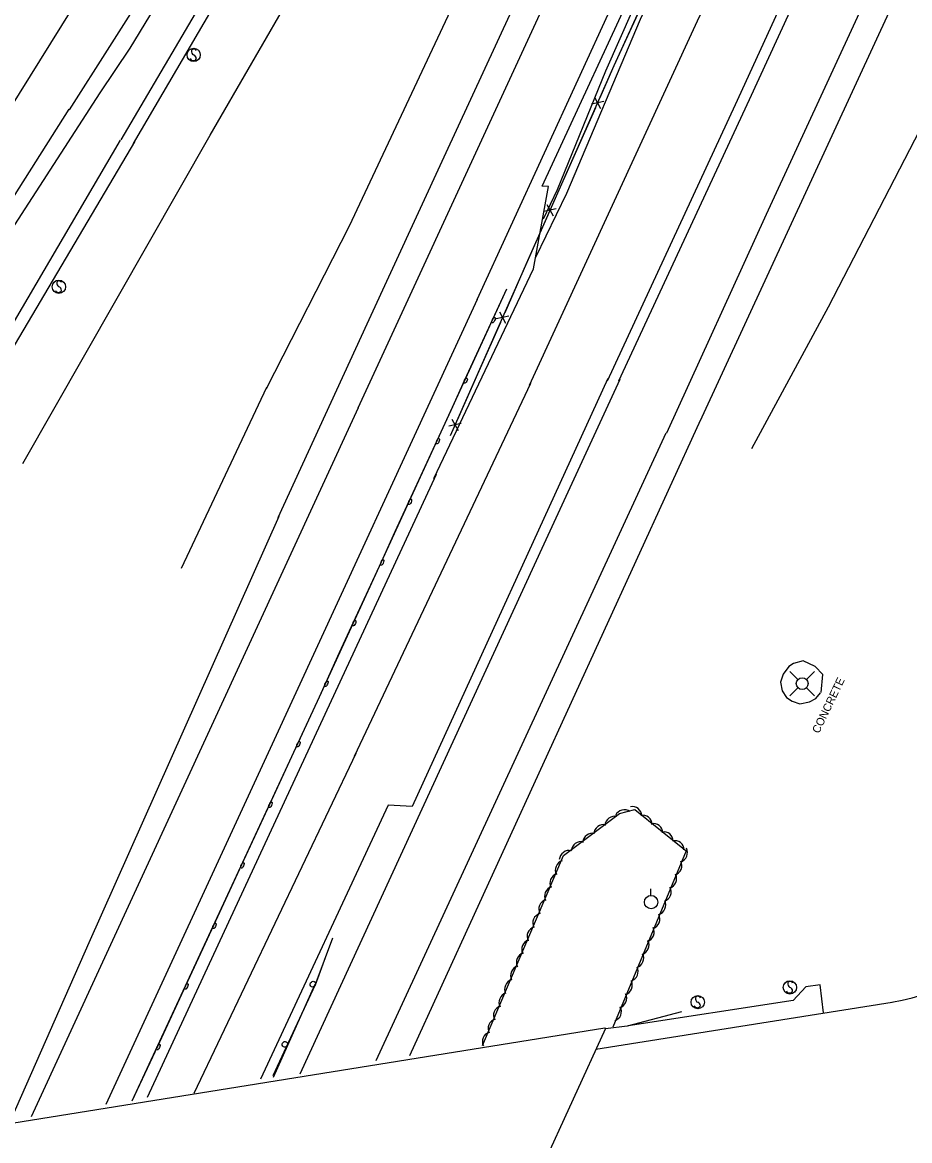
# Model space of a CAD drawing. Extents: x 978516 to 993312, y 1836504 to 1846212.
# Drawn here: x 981565.7 to 981898.2, y 1842524.1 to 1842943.3 of the extents above; entities that cross this region are included whole.
import ezdxf

# ---------------------------------------------------------------- set-up
doc = ezdxf.new("R2010")
doc.units = 0
for name, color, linetype in [('S_BRIDGE', 7, 'Continuous'), ('S_EDGE_PAVEMENT', 7, 'Continuous'), ('S_FENCE', 7, 'Continuous'), ('S_GUARDRAIL', 7, 'Continuous'), ('S_MISC_STRUCTURES', 7, 'Continuous'), ('S_MISC_STRUCTURES_ANNOT', 7, 'Continuous'), ('S_SHOULDER', 7, 'Continuous'), ('S_SIDEWALK', 7, 'Continuous'), ('S_SIGN', 7, 'Continuous'), ('S_STREAM', 7, 'Continuous'), ('S_TREE', 7, 'Continuous'), ('S_UTILITY_POLE', 7, 'Continuous'), ('S_WALL', 7, 'Continuous')]:
    doc.layers.add(name, color=color, linetype=linetype)

msp = doc.modelspace()

# ---------------------------------------------------------------- linework, layer by layer
at = {"layer": 'S_BRIDGE'}
msp.add_lwpolyline([(981784.22, 1842566.15), (981747.91, 1842486.7), (981446.27, 1842438.94), (981480.84, 1842517.66), (981783.99, 1842566.33), (981784.22, 1842566.15)], dxfattribs=at)
at = {"layer": 'S_EDGE_PAVEMENT'}
for points in [[(981545.48, 1842840.54), (981594.83, 1842916.9), (981606.14, 1842933.63), (981624.73, 1842964.36), (981679.78, 1843057.43), (981743.14, 1843165.74), (981825.37, 1843305.52), (981900.71, 1843432.47), (981943.19, 1843504.28), (981976.52, 1843560.47)], [(981988.52, 1843553.82), (981924.19, 1843445.19), (981845.55, 1843312.63), (981745.28, 1843142.12), (981686.64, 1843042.02), (981635.51, 1842955.23), (981602.62, 1842899.17)], [(982046.43, 1843512.73), (982020.19, 1843455.64), (981952.29, 1843308.15), (981876.66, 1843144.67), (981799.12, 1842976.8), (981735.97, 1842839.3)], [(981789.25, 1842808.86), (981838.12, 1842914.35), (981901.96, 1843053.16), (981984.85, 1843233.32), (982064.19, 1843405.17), (982101.67, 1843487.19)], [(981691.52, 1842798.76), (981749.14, 1842923.61), (981810.07, 1843055.75), (981892.92, 1843236.68), (981965.86, 1843394.8), (982005.62, 1843481.17)], [(982119.03, 1843466.37), (982096.74, 1843418.67), (982029, 1843272.11), (981977.78, 1843160.81), (981902.68, 1842997.65), (981844.43, 1842871.29), (981807.01, 1842789.3)], [(981602.44, 1842899.11), (981525.84, 1842768.55), (981497.17, 1842719.31), (981449.99, 1842637.33), (981420.77, 1842584.65), (981414.19, 1842569.75)], [(981736.09, 1842839.39), (981659.32, 1842672.65), (981597.06, 1842537.62)], [(981789.53, 1842809.33), (981761.17, 1842747.71), (981669.71, 1842549.05)], [(981691.6, 1842798.79), (981569.03, 1842533.03)], [(981806.87, 1842789.24), (981698.14, 1842553.99)], [(981780.58, 1842558.32), (981891.56, 1842575.99)]]:
    msp.add_lwpolyline(points, dxfattribs=at)
msp.add_ellipse((981879.55, 1842649.6), major_axis=(-42.71, -61.18), ratio=0.999127, start_param=0.771506, end_param=1.599077, dxfattribs=at)
at = {"layer": 'S_FENCE'}
for p, q in [((981783.55, 1842913.62), (981778.91, 1842912.56)), ((981780.07, 1842915.18), (981782.39, 1842911)), ((981762.27, 1842874.94), (981764.59, 1842870.76)), ((981765.75, 1842873.38), (981761.11, 1842872.32)), ((981747.95, 1842833.14), (981743.31, 1842832.08)), ((981744.47, 1842834.7), (981746.79, 1842830.52)), ((981730.15, 1842792.9), (981725.51, 1842791.84)), ((981726.67, 1842794.46), (981728.99, 1842790.28))]:
    msp.add_line(p, q, dxfattribs=at)
for points in [[(981976.36, 1843331.7), (981953.53, 1843282.4), (981941.43, 1843261.84), (981928.66, 1843234.35), (981829.82, 1843019.91), (981787.4, 1842927.02), (981725.99, 1842788.22)], [(981798.52, 1842951.37), (981790.21, 1842933.18)], [(981790.21, 1842933.18), (981787.4, 1842927.02), (981782.04, 1842914.92)], [(981780.42, 1842911.26), (981772.33, 1842892.97)], [(981772.33, 1842892.97), (981764.24, 1842874.68)], [(981762.62, 1842871.02), (981754.53, 1842852.73)], [(981754.53, 1842852.73), (981746.44, 1842834.44)], [(981744.82, 1842830.78), (981736.73, 1842812.49)], [(981736.73, 1842812.49), (981728.64, 1842794.2)], [(981727.02, 1842790.54), (981725.99, 1842788.22)]]:
    msp.add_lwpolyline(points, dxfattribs=at)
at = {"layer": 'S_GUARDRAIL'}
for points in [[(981747.08, 1842843.22), (981676.88, 1842690.35), (981606.81, 1842538.82)], [(981747.08, 1842843.22), (981741.86, 1842831.86)], [(981741.86, 1842831.86), (981731.43, 1842809.14)], [(981731.43, 1842809.14), (981726.21, 1842797.78)], [(981726.21, 1842797.78), (981720.99, 1842786.42)], [(981720.99, 1842786.42), (981710.56, 1842763.7)], [(981710.56, 1842763.7), (981705.34, 1842752.34)], [(981705.34, 1842752.34), (981700.13, 1842740.98)], [(981700.13, 1842740.98), (981689.69, 1842718.25)], [(981689.69, 1842718.25), (981684.48, 1842706.89)], [(981684.48, 1842706.89), (981679.26, 1842695.53)], [(981679.26, 1842695.53), (981676.88, 1842690.35), (981668.78, 1842672.83)], [(981668.78, 1842672.83), (981663.53, 1842661.49)], [(981663.53, 1842661.49), (981658.29, 1842650.14)], [(981658.29, 1842650.14), (981647.79, 1842627.45)], [(981647.79, 1842627.45), (981642.55, 1842616.1)], [(981642.55, 1842616.1), (981637.3, 1842604.76)], [(981637.3, 1842604.76), (981626.81, 1842582.06)], [(981659.69, 1842548.46), (981675.46, 1842582.31), (981682.03, 1842600.11)], [(981679.82, 1842594.13), (981682.03, 1842600.11)], [(981675.51, 1842582.44), (981679.82, 1842594.13)], [(981626.81, 1842582.06), (981621.56, 1842570.72)], [(981675.27, 1842582.58), (981659.68, 1842547.77)], [(981664.97, 1842559.78), (981675.46, 1842582.31), (981675.51, 1842582.44)], [(981621.56, 1842570.72), (981616.31, 1842559.37)], [(981616.31, 1842559.37), (981606.81, 1842538.82)], [(981659.69, 1842548.46), (981664.97, 1842559.78)], [(981659.94, 1842548.35), (981659.68, 1842547.77)]]:
    msp.add_lwpolyline(points, dxfattribs=at)
for centre, major_axis, ratio in [((981742.27, 1842831.67), (0.46, 1), 0.410618), ((981731.84, 1842808.95), (0.46, 1), 0.410618), ((981721.4, 1842786.23), (0.46, 1), 0.410618), ((981710.97, 1842763.51), (0.46, 1), 0.410618), ((981700.54, 1842740.78), (0.46, 1), 0.410618), ((981690.1, 1842718.06), (0.46, 1), 0.410618), ((981679.67, 1842695.34), (0.46, 1), 0.410618), ((981669.18, 1842672.64), (0.46, 1), 0.410618), ((981658.69, 1842649.94), (0.46, 1), 0.410618), ((981648.2, 1842627.25), (0.46, 1), 0.410618), ((981637.7, 1842604.56), (0.46, 1), 0.410618), ((981627.21, 1842581.87), (0.46, 1), 0.410618), ((981674.59, 1842582.73), (-0.521, -0.969), 0.871288), ((981616.72, 1842559.17), (0.46, 1), 0.410618), ((981664.09, 1842560.17), (-0.521, -0.969), 0.871288)]:
    msp.add_ellipse(centre, major_axis=major_axis, ratio=ratio, dxfattribs=at)
at = {"layer": 'S_MISC_STRUCTURES'}
for points in [[(981758.16, 1842855.22), (981769.7, 1842879.28), (981797.37, 1842944.5), (981839.44, 1843035.75), (981897.42, 1843161.73), (981941.83, 1843258.45), (981954.76, 1843281.38), (981978.69, 1843332.66), (981975.37, 1843334.26), (981951.81, 1843282.14), (981938.09, 1843259.87), (981862.35, 1843093.85), (981794.52, 1842948.07), (981784.19, 1842924.99), (981766.14, 1842880.54), (981760.86, 1842869.53)], [(981865.04, 1842692.05), (981865.66, 1842698.78), (981862.74, 1842701.83), (981858.24, 1842703.94), (981854.63, 1842702.97), (981852.86, 1842701.75), (981850.77, 1842698.98), (981849.78, 1842695.91), (981850.35, 1842692.72), (981852.02, 1842690.24), (981854.12, 1842688.87), (981857.07, 1842687.79), (981860.59, 1842688.57), (981863.02, 1842689.87), (981864.77, 1842691.91)]]:
    msp.add_lwpolyline(points, dxfattribs=at)
at = {"layer": 'S_SHOULDER'}
for points in [[(981966.9, 1843557.79), (981899.61, 1843443.02), (981780.61, 1843243.04), (981710.13, 1843123.14), (981639.11, 1843001.22), (981613.46, 1842958.13), (981583.23, 1842910.42)], [(981607.39, 1842897.85), (981658.24, 1842984.78), (981741.32, 1843125.53), (981820.11, 1843259.39), (981896.33, 1843389.2), (981991.91, 1843549.81)], [(981719.94, 1842772.32), (981757.19, 1842850.86), (981762.83, 1842881.77), (981760.47, 1842881.88), (981799.36, 1842965.97), (981837.6, 1843049.54), (981906.21, 1843198.01), (981947.39, 1843286.92), (982066.73, 1843546.13)], [(981999.81, 1843490.91), (981953.15, 1843391.02), (981916.18, 1843310.13), (981853.12, 1843174.31), (981753.64, 1842957.68), (981723.69, 1842892.74), (981694.78, 1842830.18), (981661.51, 1842757.48)], [(982097.08, 1843486.24), (982039.8, 1843362.56), (981995.19, 1843264.75), (981952.2, 1843172.24), (981881.72, 1843019.31), (981832.85, 1842912.29), (981784.9, 1842808.77)], [(981819.67, 1842793.77), (981885.9, 1842937.09), (981960.15, 1843097.91), (982018.44, 1843224.46), (982076.14, 1843348.88), (982122.38, 1843451.81)], [(981583.2, 1842910.78), (981524.46, 1842818.09), (981470.1, 1842732.26), (981437.35, 1842677.51), (981389.38, 1842590.58)], [(981607.71, 1842898.42), (981500.01, 1842716.23), (981428.45, 1842592.89), (981419.39, 1842582.74)], [(981785.05, 1842809.71), (981711.77, 1842649.29), (981702.84, 1842649.87), (981654.97, 1842547.08)], [(981819.86, 1842794.32), (981710.81, 1842555.88)], [(981720.76, 1842773.72), (981612.46, 1842540.27)], [(981661.8, 1842758.05), (981590.69, 1842598.22), (981561.7, 1842532.48)]]:
    msp.add_lwpolyline(points, dxfattribs=at)
at = {"layer": 'S_SIDEWALK'}
msp.add_lwpolyline([(981865.89, 1842571.95), (981864.61, 1842582.44), (981859.32, 1842581.7), (981854.57, 1842576.62), (981792.69, 1842567.11)], dxfattribs=at)
at = {"layer": 'S_SIGN'}
for centre in [(981629.92, 1842931.05), (981579.42, 1842844.15), (981853.31, 1842581.53), (981818.77, 1842575.98)]:
    msp.add_circle(centre, 2.49, dxfattribs=at)
for centre, radius, start, end in [((981629.76, 1842930.22), 1.28, 204.641, 335.359), ((981630.6, 1842932.37), 1.5, 167.1196, 241.9813), ((981629.99, 1842932.31), 0.95, 16.5258, 156.8957), ((981629.5, 1842929.7), 1.4, 358.6529, 73.7063), ((981580.1, 1842845.47), 1.5, 167.1196, 241.9813), ((981579.49, 1842845.42), 0.95, 16.5258, 156.8957), ((981579.26, 1842843.33), 1.28, 204.641, 335.359), ((981579, 1842842.81), 1.4, 358.6529, 73.7063), ((981853.99, 1842582.86), 1.5, 167.1196, 241.9813), ((981853.38, 1842582.8), 0.95, 16.5258, 156.8957), ((981852.9, 1842580.19), 1.4, 358.6529, 73.7063), ((981819.45, 1842577.31), 1.5, 167.1196, 241.9813), ((981818.84, 1842577.25), 0.95, 16.5258, 156.8957), ((981853.16, 1842580.71), 1.28, 204.641, 335.359), ((981818.62, 1842575.16), 1.28, 204.641, 335.359), ((981818.36, 1842574.64), 1.4, 358.6529, 73.7063)]:
    msp.add_arc(centre, radius, start, end, dxfattribs=at)
at = {"layer": 'S_STREAM'}
for points in [[(982130.67, 1843375.87), (982124.43, 1843373.38), (982091.6, 1843305.09), (982064.06, 1843250.26), (982027.58, 1843169.81), (981993.6, 1843093.36), (981975.63, 1843051.79), (981965.53, 1843030.7), (981943.1, 1842985.12), (981911.5, 1842921.4), (981867.59, 1842836.56), (981838.87, 1842783.35)], [(981552.74, 1842897.71), (981599.88, 1842973.31), (981685.22, 1843118.3), (981722.94, 1843183.9), (981762.49, 1843259.91), (981780.74, 1843294.54), (981795.73, 1843336.24)], [(981657.21, 1842806.07), (981688.31, 1842867.04), (981725.3, 1842945.72), (981755.24, 1843021.83), (981792.1, 1843105.71)], [(981565.85, 1842777.95), (981636.06, 1842900.92), (981667.36, 1842955.08), (981697.92, 1843008.49), (981719.82, 1843043.2), (981734.73, 1843062.5), (981748.12, 1843075.16), (981762.92, 1843084.24), (981773.36, 1843085.89)], [(981755.72, 1842807.22), (981818.73, 1842943.87), (981847.59, 1843005.12), (981876.79, 1843069.57)], [(981756.12, 1842807.91), (981690.09, 1842668.05)], [(981657.17, 1842806.36), (981625.21, 1842738.49)], [(981690.72, 1842669.23), (981629.94, 1842541.78)]]:
    msp.add_lwpolyline(points, dxfattribs=at)
at = {"layer": 'S_TREE'}
msp.add_lwpolyline([(981738.15, 1842559.69), (981768.53, 1842631.01), (981789.41, 1842646.7), (981795.26, 1842648.25), (981814.5, 1842632.74), (981787.02, 1842566.57)], dxfattribs=at)
for centre, major_axis, ratio, start_param, end_param in [((981791.19, 1842644.54), (-3.15, -1.83), 0.968001, 3.550463, 5.323663), ((981794.2, 1842645.69), (-2.01, -3.04), 0.953934, 2.165982, 3.939183), ((981787.48, 1842642.12), (-1.84, -3.14), 0.945217, 3.40885, 5.182051), ((981798.11, 1842642.44), (-2.01, -3.04), 0.953934, 2.165982, 3.939183), ((981783.29, 1842638.93), (-1.84, -3.14), 0.945217, 3.40885, 5.182051), ((981802.09, 1842639.33), (-2.01, -3.04), 0.953934, 2.165982, 3.939183), ((981806.05, 1842636.19), (-2.01, -3.04), 0.953934, 2.165982, 3.939183), ((981774.88, 1842632.61), (-1.84, -3.14), 0.945217, 3.40885, 5.182051), ((981779.15, 1842635.73), (-1.84, -3.14), 0.945217, 3.40885, 5.182051), ((981810.09, 1842632.92), (-2.01, -3.04), 0.953934, 2.165982, 3.939183), ((981770.39, 1842629.27), (-1.84, -3.14), 0.945217, 3.40885, 5.182051), ((981811.42, 1842631.9), (2.09, 2.98), 0.947298, 4.056359, 5.82956), ((981768.93, 1842625.59), (-1.99, -3.05), 0.948051, 4.01021, 5.783411), ((981809.31, 1842627.01), (2.09, 2.98), 0.947298, 4.056359, 5.82956), ((981766.88, 1842620.7), (-1.99, -3.05), 0.948051, 4.01021, 5.783411), ((981807.36, 1842622.12), (2.09, 2.98), 0.947298, 4.056359, 5.82956), ((981764.88, 1842615.83), (-1.99, -3.05), 0.948051, 4.01021, 5.783411), ((981805.36, 1842617.23), (2.09, 2.98), 0.947298, 4.056359, 5.82956), ((981762.73, 1842610.95), (-1.99, -3.05), 0.948051, 4.01021, 5.783411), ((981803.28, 1842612.21), (2.09, 2.98), 0.947298, 4.056359, 5.82956), ((981760.49, 1842605.78), (-1.99, -3.05), 0.948051, 4.01021, 5.783411), ((981801.09, 1842607.02), (2.09, 2.98), 0.947298, 4.056359, 5.82956), ((981758.36, 1842600.78), (-1.99, -3.05), 0.948051, 4.01021, 5.783411), ((981798.98, 1842602.14), (2.09, 2.98), 0.947298, 4.056359, 5.82956), ((981756.32, 1842595.9), (-1.99, -3.05), 0.948051, 4.01021, 5.783411), ((981797.02, 1842597.25), (2.09, 2.98), 0.947298, 4.056359, 5.82956), ((981754.32, 1842591.02), (-1.99, -3.05), 0.948051, 4.01021, 5.783411), ((981795.03, 1842592.35), (2.09, 2.98), 0.947298, 4.056359, 5.82956), ((981752.16, 1842586.14), (-1.99, -3.05), 0.948051, 4.01021, 5.783411), ((981792.94, 1842587.34), (2.09, 2.98), 0.947298, 4.056359, 5.82956), ((981749.93, 1842580.97), (-1.99, -3.05), 0.948051, 4.01021, 5.783411), ((981790.75, 1842582.15), (2.09, 2.98), 0.947298, 4.056359, 5.82956), ((981747.79, 1842575.97), (-1.99, -3.05), 0.948051, 4.01021, 5.783411), ((981788.65, 1842577.26), (2.09, 2.98), 0.947298, 4.056359, 5.82956), ((981745.75, 1842571.09), (-1.99, -3.05), 0.948051, 4.01021, 5.783411), ((981786.69, 1842572.37), (2.09, 2.98), 0.947298, 4.056359, 5.82956), ((981743.75, 1842566.21), (-1.99, -3.05), 0.948051, 4.01021, 5.783411), ((981741.6, 1842561.34), (-1.99, -3.05), 0.948051, 4.01021, 5.783411)]:
    msp.add_ellipse(centre, major_axis=major_axis, ratio=ratio, start_param=start_param, end_param=end_param, dxfattribs=at)
at = {"layer": 'S_UTILITY_POLE'}
for p, q in [((981856.31, 1842696.98), (981853.33, 1842699.96)), ((981859.49, 1842696.98), (981862.47, 1842699.96)), ((981856.31, 1842693.8), (981853.33, 1842690.82)), ((981859.49, 1842693.8), (981862.47, 1842690.82)), ((981801.17, 1842616.02), (981801.17, 1842618.5))]:
    msp.add_line(p, q, dxfattribs=at)
for centre, radius in [((981857.91, 1842695.4), 2.21), ((981801.32, 1842613.5), 2.5)]:
    msp.add_circle(centre, radius, dxfattribs=at)
at = {"layer": 'S_WALL'}
msp.add_lwpolyline([(981812.66, 1842572.37), (981792.34, 1842566.96), (981784.26, 1842566.02)], dxfattribs=at)

# ---------------------------------------------------------------- texts
at = {"layer": 'S_MISC_STRUCTURES_ANNOT'}
msp.add_text('CONCRETE', height=3, rotation=64.3321, dxfattribs=at).set_placement((981864.18, 1842676.47))

doc.saveas('drawing.dxf')
